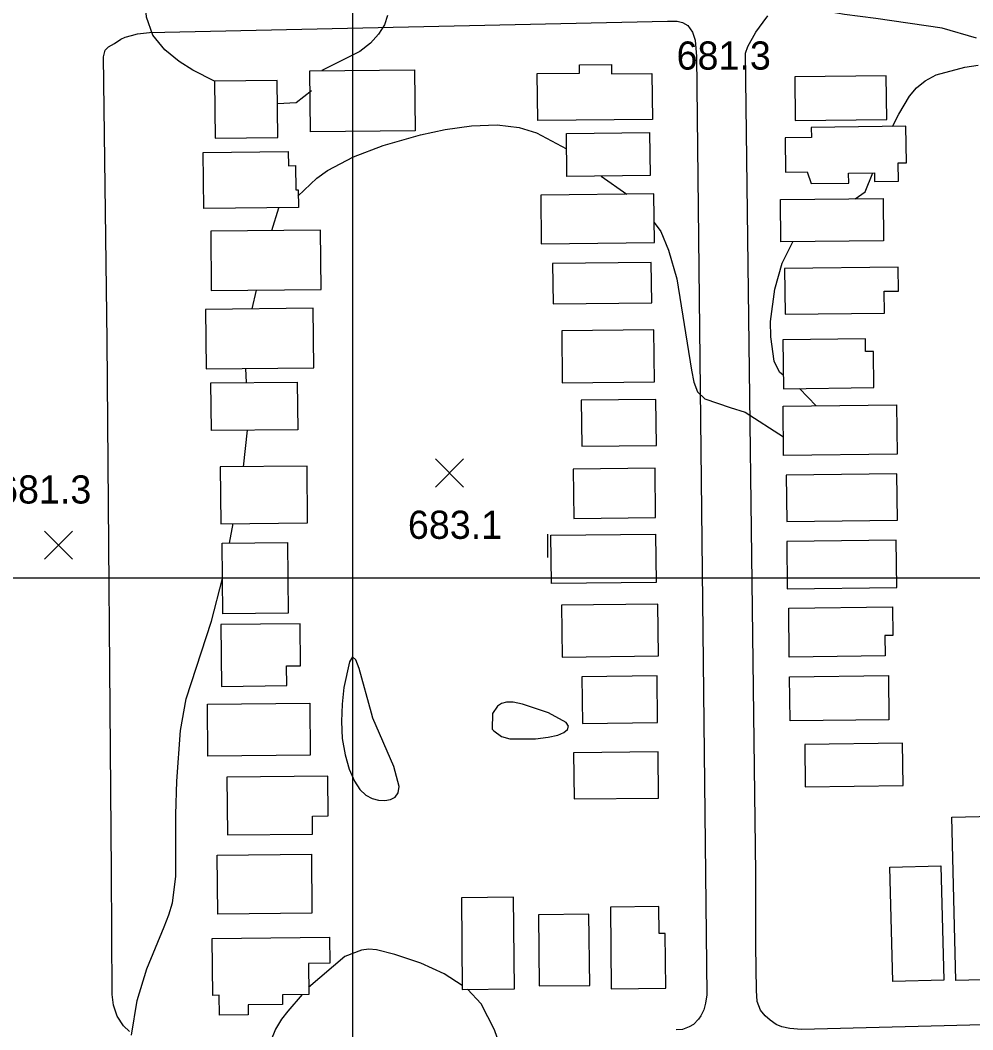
# Model space of a CAD drawing. Extents: x 79600 to 91800, y 75600 to 84400.
# Drawn here: x 86823 to 87330, y 78760 to 79297 of the extents above; entities that cross this region are included whole.
import ezdxf

# ---------------------------------------------------------------- set-up
doc = ezdxf.new("R2010")
doc.units = 0
for name, color, linetype in [('080-090$0$BLDG', 7, 'Continuous'), ('080-090$0$GRID', 7, 'Continuous'), ('080-090$0$INDEX', 7, 'Continuous'), ('080-090$0$INTER', 7, 'Continuous'), ('080-090$0$ROAD', 7, 'Continuous'), ('080-090$0$SPOTMARK', 7, 'Continuous'), ('080-090$0$SPOTS', 7, 'Continuous')]:
    doc.layers.add(name, color=color, linetype=linetype)

# ---------------------------------------------------------------- blocks, each defined once
blk = doc.blocks.new('080-090$0$SPOTS')
at = {"layer": '080-090$0$SPOTMARK'}
for p, q in [((-0.5, -0.5), (0.5, 0.5)), ((-0.5, 0.5), (0.5, -0.5))]:
    blk.add_line(p, q, dxfattribs=at)

msp = doc.modelspace()

# ---------------------------------------------------------------- linework, layer by layer
at = {"layer": '080-090$0$BLDG'}
msp.add_line((87103.86, 79023.33), (87103.86, 79010.88), dxfattribs=at)
for points in [[(86977.35, 79269.92), (87033.07, 79270.52), (87033.42, 79238.07), (86977.7, 79237.48)], [(87098.39, 79268.61), (87120.92, 79268.85), (87120.87, 79273.15), (87137.9, 79273.33), (87137.95, 79268.39), (87159.47, 79268.62), (87159.73, 79244.16), (87098.66, 79243.5)], [(86960.26, 79234.47), (86959.94, 79264.95), (86926.6, 79264.59), (86926.93, 79234.11)], [(87284.19, 79267.38), (87235.47, 79266.79), (87235.75, 79243.55), (87284.48, 79244.14)], [(87114.13, 79213.83), (87113.88, 79236.7), (87158.2, 79237.18), (87158.45, 79214.3)], [(87244.28, 79210.01), (87264.23, 79210.26), (87264.17, 79215.54), (87277.86, 79215.7), (87277.91, 79211.14), (87290.71, 79211.3), (87290.6, 79221.04), (87294.92, 79221.1), (87294.69, 79240.51), (87244.27, 79239.9), (87244.33, 79234.52), (87230.31, 79234.35), (87230.53, 79216.05), (87242.08, 79216.19)], [(86920.56, 79226.58), (86965.81, 79227.07), (86965.89, 79219.5), (86969.61, 79219.54), (86969.75, 79206.7), (86971.06, 79206.72), (86971.16, 79197.18), (86920.88, 79196.64)], [(87100.22, 79203.9), (87100.5, 79177.93), (87160.74, 79178.58), (87160.46, 79204.54)], [(87227.86, 79201.51), (87282.58, 79202.1), (87282.82, 79179.55), (87228.1, 79178.96)], [(86982.98, 79185.25), (86924.48, 79184.63), (86924.82, 79153.01), (86983.32, 79153.64)], [(87106.54, 79167.36), (87106.77, 79145.89), (87159.33, 79146.45), (87159.1, 79167.92)], [(87283.18, 79152.7), (87290.66, 79152.79), (87290.5, 79165.49), (87230.08, 79164.76), (87230.37, 79140.43), (87283.32, 79141.07)], [(86979.47, 79111.92), (86979.13, 79143.63), (86921.67, 79143.02), (86922.01, 79111.3)], [(87111.4, 79131.6), (87111.69, 79103.89), (87160.81, 79104.41), (87160.51, 79132.12)], [(87277.57, 79101.39), (87277.34, 79120.66), (87273.24, 79120.61), (87273.16, 79127.27), (87229.14, 79126.73), (87229.46, 79100.81)], [(86924.88, 79078.47), (86924.61, 79103.84), (86970.57, 79104.33), (86970.84, 79078.96)], [(87121.76, 79094.68), (87122.03, 79070.13), (87161.81, 79070.55), (87161.54, 79095.11)], [(87289.95, 79065.99), (87229.57, 79065.26), (87229.25, 79091.49), (87289.63, 79092.22)], [(86976.1, 79029.4), (86975.78, 79059.63), (86929.62, 79059.13), (86929.94, 79028.91)], [(87117.52, 79058.03), (87117.8, 79031.7), (87161.42, 79032.17), (87161.14, 79058.49)], [(87290.11, 79030.73), (87289.81, 79055.44), (87230.98, 79054.73), (87231.28, 79030.02)], [(87105.65, 79022.77), (87161.41, 79023.37), (87161.68, 78997.62), (87105.93, 78997.03)], [(86930.95, 78980.91), (86930.55, 79018.51), (86965.34, 79018.88), (86965.74, 78981.29)], [(87231.19, 79019.5), (87231.5, 78994.22), (87289.83, 78994.92), (87289.52, 79020.2)], [(87111.36, 78985.51), (87111.66, 78957.96), (87162.92, 78958.51), (87162.62, 78986.06)], [(87287.7, 78969.42), (87283.49, 78969.37), (87283.62, 78958.59), (87232.57, 78957.97), (87232.25, 78983.98), (87287.51, 78984.65)], [(86964.99, 78942.72), (86964.88, 78953.25), (86972.39, 78953.33), (86972.15, 78975.66), (86929.91, 78975.21), (86930.26, 78942.35)], [(87122.14, 78947.49), (87122.4, 78922.66), (87162.48, 78923.09), (87162.21, 78947.92)], [(87285.66, 78924.6), (87232.98, 78923.96), (87232.69, 78947.48), (87285.37, 78948.12)], [(86923.04, 78905.19), (86922.75, 78932.82), (86977.19, 78933.4), (86977.48, 78905.77)], [(87240.84, 78911.44), (87241.11, 78888.91), (87293.14, 78889.54), (87292.87, 78912.07)], [(87117.74, 78907.03), (87118, 78882.42), (87162.98, 78882.91), (87162.72, 78907.51)], [(86978.73, 78863.73), (86978.63, 78873.32), (86987.08, 78873.41), (86986.86, 78894.59), (86933.05, 78894.01), (86933.38, 78863.25)], [(87471.53, 78876.52), (87473.72, 78789.59), (87321.23, 78785.73), (87319.04, 78872.67)], [(86928.29, 78821.05), (86927.95, 78852.57), (86978.08, 78853.1), (86978.42, 78821.58)], [(87287.65, 78785.24), (87286.11, 78846.16), (87313.26, 78846.84), (87314.8, 78785.92)], [(87057.95, 78829.8), (87058.47, 78781.04), (87086.17, 78781.34), (87085.65, 78830.09)], [(87137.33, 78824.87), (87137.8, 78781.34), (87166.75, 78781.65), (87166.44, 78810.8), (87163.32, 78810.77), (87163.17, 78825.14)], [(87099.06, 78820.72), (87099.46, 78782.87), (87126.32, 78783.16), (87125.92, 78821.01)], [(86987.89, 78795.01), (86976.5, 78794.88), (86976.67, 78778.26), (86962.75, 78778.12), (86962.8, 78773.01), (86944.44, 78772.81), (86944.5, 78767.56), (86929.17, 78767.4), (86929.05, 78777.88), (86925.59, 78777.84), (86925.27, 78808.19), (86987.74, 78808.86)]]:
    msp.add_lwpolyline(points, close=True, dxfattribs=at)
at = {"layer": '080-090$0$GRID'}
for p, q in [((87000, 80000), (87000, 76000)), ((90000, 79000), (85000, 79000))]:
    msp.add_line(p, q, dxfattribs=at)
at = {"layer": '080-090$0$INDEX'}
msp.add_lwpolyline([(87332.26, 79287.44), (87314.05, 79292.76), (87278.62, 79297.95), (87261.97, 79300.05), (87253.84, 79301.41), (87246.58, 79303.2), (87241.06, 79305.61), (87238.04, 79308.75), (87237.77, 79312.44), (87240.43, 79316.44), (87245.98, 79320.47), (87253.64, 79324.28), (87271.58, 79330.21), (87309.39, 79338.14), (87327.39, 79342.89), (87334.87, 79345.64)], dxfattribs=at)
at = {"layer": '080-090$0$INTER'}
for p, q in [((87132.49, 79214.02), (87146.01, 79204.39)), ((86957.11, 79184.98), (86960.81, 79197.07)), ((86946.66, 79143.29), (86948.9, 79153.27)), ((86943.49, 79104.04), (86943.17, 79111.53)), ((87246.94, 79091.7), (87238.01, 79100.91)), ((86941.9, 79059.27), (86944, 79078.68)), ((86934.44, 79018.55), (86936.46, 79028.98))]:
    msp.add_line(p, q, dxfattribs=at)
for points in [[(86926.6, 79264.47), (86914.92, 79270.41), (86907.73, 79274.91), (86900.04, 79281.1), (86893.74, 79289.02), (86890.32, 79298.49), (86889.52, 79308.47), (86890.65, 79317.72), (86893.11, 79325.35), (86900.78, 79338.17), (86910.19, 79351.28), (86923.47, 79364.58)], [(87018.63, 79299.38), (87017, 79294.48), (87013.92, 79289.52), (87009.5, 79284.68), (87003.99, 79280.26), (86983.58, 79270.13)], [(87287.61, 79240.42), (87290.85, 79246.92), (87296.62, 79256.52), (87300.3, 79260.93), (87304.84, 79264.69), (87310.73, 79267.8), (87326.04, 79272.04), (87333.1, 79273.11)], [(86978.16, 79259.3), (86970.04, 79252.98), (86960.07, 79252.36)], [(86970.94, 79203.32), (86981.06, 79212.82), (86986.74, 79217.01), (87000.57, 79224.27), (87016.32, 79230.32), (87036.24, 79235.97), (87049.32, 79238.74), (87063.43, 79240.8), (87076.99, 79241.31), (87088.66, 79239.77), (87098.04, 79236.96), (87113.97, 79228.55)], [(87267.73, 79201.94), (87273.03, 79205.56), (87277.01, 79215.69)], [(87160.62, 79189.21), (87164.13, 79184.45), (87168.28, 79174.57), (87172.61, 79159.34), (87180.45, 79110.62), (87181.67, 79104.28), (87183.74, 79099.17), (87187.54, 79095.38), (87201.18, 79090.78), (87209.04, 79088.29), (87229.45, 79075.16)], [(87229.37, 79107.92), (87227.41, 79109.65), (87224.58, 79115.4), (87222.67, 79128.33), (87222.62, 79136.59), (87224.82, 79153.72), (87228.71, 79167.67), (87234.5, 79179.03)], [(86882.4, 78756.74), (86885.31, 78775.08), (86890.47, 78792.02), (86899.68, 78814.41), (86902.23, 78820.81), (86904.21, 78827.05), (86905.96, 78841.04), (86905.92, 78874.08), (86906.48, 78891.79), (86908.44, 78918.88), (86911.44, 78935.75), (86924.96, 78976.98), (86930.75, 78999.73)], [(87058.45, 78783.03), (87048.89, 78789.24), (87036.3, 78794.97), (87022.48, 78799.63), (87012.76, 78802.15), (87008.78, 78802.43), (87004.72, 78801.98), (86995.93, 78798.46), (86976.63, 78782.07)], [(87110.24, 78689.94), (87106.93, 78696.61), (87099.85, 78707.1), (87094.64, 78712.61), (87089.28, 78718.45), (87084.89, 78725.16), (87078.57, 78750.88), (87075.62, 78759.57), (87068.56, 78773.28), (87061.27, 78781.07)], [(86973.21, 78778.23), (86965.57, 78769.38), (86962.28, 78765.2), (86959.02, 78759.94), (86956.35, 78753.34), (86954.7, 78745.37), (86953.3, 78729.64), (86952.88, 78724.02), (86952.93, 78719.39), (86964.79, 78687.44)]]:
    msp.add_lwpolyline(points, dxfattribs=at)
for points in [[(87010.15, 78928.07), (87003.48, 78951.88), (87001.74, 78956.54), (87000.04, 78958.07), (86998.37, 78955.49), (86995.47, 78941.69), (86994.49, 78932.86), (86994.11, 78923.67), (86994.57, 78914.54), (86996.03, 78905.9), (86998.29, 78898.21), (87001.03, 78891.94), (87003.99, 78887.43), (87007.12, 78884.46), (87010.41, 78882.65), (87013.81, 78881.7), (87017.15, 78881.52), (87020.17, 78882.07), (87022.65, 78883.38), (87024.28, 78885.64), (87024.77, 78889.1), (87022.05, 78899.62), (87010.91, 78925.45)], [(87075.17, 78918.71), (87079.36, 78915.59), (87083.81, 78914.36), (87097.48, 78914.38), (87104.2, 78915.26), (87109.25, 78916.41), (87112.58, 78917.78), (87114.45, 78919.35), (87114.97, 78921.11), (87113.75, 78923.15), (87104.37, 78928.26), (87090.59, 78932.89), (87085.53, 78933.87), (87081.94, 78933.89), (87079.32, 78933.17), (87077.23, 78931.89), (87074.6, 78927.96), (87074.43, 78919.59)]]:
    msp.add_lwpolyline(points, close=True, dxfattribs=at)
at = {"layer": '080-090$0$ROAD'}
for p, q in [((86891.9, 79290.49), (87167.65, 79296.4)), ((87167.65, 79296.4), (87172.96, 79296.42)), ((87172.96, 79296.42), (87175.73, 79295.67)), ((87175.73, 79295.67), (87178.63, 79294.21)), ((87214.84, 79290.62), (87218.58, 79295.98)), ((87218.58, 79295.98), (87221.17, 79299.27)), ((86885.46, 79289.65), (86891.9, 79290.49)), ((87178.63, 79294.21), (87181.07, 79290.66)), ((87181.07, 79290.66), (87182.5, 79286.31)), ((87210.48, 79283.04), (87214.84, 79290.62)), ((86870.1, 79282.87), (86873.2, 79284.48)), ((86873.2, 79284.48), (86876.61, 79286.92)), ((86876.61, 79286.92), (86879, 79287.98)), ((86879, 79287.98), (86882.37, 79288.88)), ((86882.37, 79288.88), (86885.46, 79289.65)), ((87182.5, 79286.31), (87183.15, 79277.64)), ((86867.47, 79277.49), (86868.24, 79280.96)), ((86868.24, 79280.96), (86870.1, 79282.87)), ((87209.29, 79279.43), (87210.48, 79283.04)), ((87214.73, 78842.92), (87209.29, 79279.43)), ((86869.44, 79126.44), (86867.47, 79277.49)), ((87183.15, 79277.64), (87188.6, 78778.18)), ((86871.71, 78843.65), (86869.44, 79126.44)), ((86872.08, 78778.32), (86871.71, 78843.65)), ((87214.71, 78804.26), (87214.73, 78842.92)), ((87215.16, 78780.38), (87214.71, 78804.26)), ((87215.45, 78774.52), (87215.16, 78780.38)), ((86872.65, 78772.59), (86872.08, 78778.32)), ((87188.6, 78778.18), (87187.94, 78773.73)), ((87217.17, 78770.01), (87215.45, 78774.52)), ((86874.76, 78766.82), (86872.65, 78772.59)), ((87187.02, 78770.12), (87185.56, 78766.94)), ((87187.94, 78773.73), (87187.02, 78770.12)), ((87219.75, 78767.02), (87217.17, 78770.01)), ((86878.13, 78761.58), (86874.76, 78766.82)), ((87184.26, 78765.16), (87181.55, 78762.42)), ((87185.56, 78766.94), (87184.26, 78765.16)), ((87222.35, 78764.73), (87219.75, 78767.02)), ((87225.51, 78762.43), (87222.35, 78764.73)), ((87457.8, 78765.26), (87239.13, 78759.62)), ((86881.28, 78758.58), (86878.13, 78761.58)), ((87175.77, 78759.62), (87172.41, 78759.42)), ((87179.29, 78761.08), (87175.77, 78759.62)), ((87181.55, 78762.42), (87179.29, 78761.08)), ((87228.55, 78761.11), (87225.51, 78762.43)), ((87232.86, 78760.18), (87228.55, 78761.11)), ((87239.13, 78759.62), (87232.86, 78760.18))]:
    msp.add_line(p, q, dxfattribs=at)

# ---------------------------------------------------------------- block references
at = {"layer": '080-090$0$SPOTMARK', "xscale": 15, "yscale": 15}
for p in [(87051.61, 79055.97), (86843.49, 79017.51)]:
    msp.add_blockref('080-090$0$SPOTS', p, dxfattribs=at)

# ---------------------------------------------------------------- texts
at = {"layer": '080-090$0$SPOTS'}
for s, p in [('681.3', (87172.56, 79270.65)), ('681.3', (86810.72, 79039.67)), ('683.1', (87029.49, 79020.87))]:
    msp.add_text(s, height=15, dxfattribs=at).set_placement(p)

doc.saveas('drawing.dxf')
